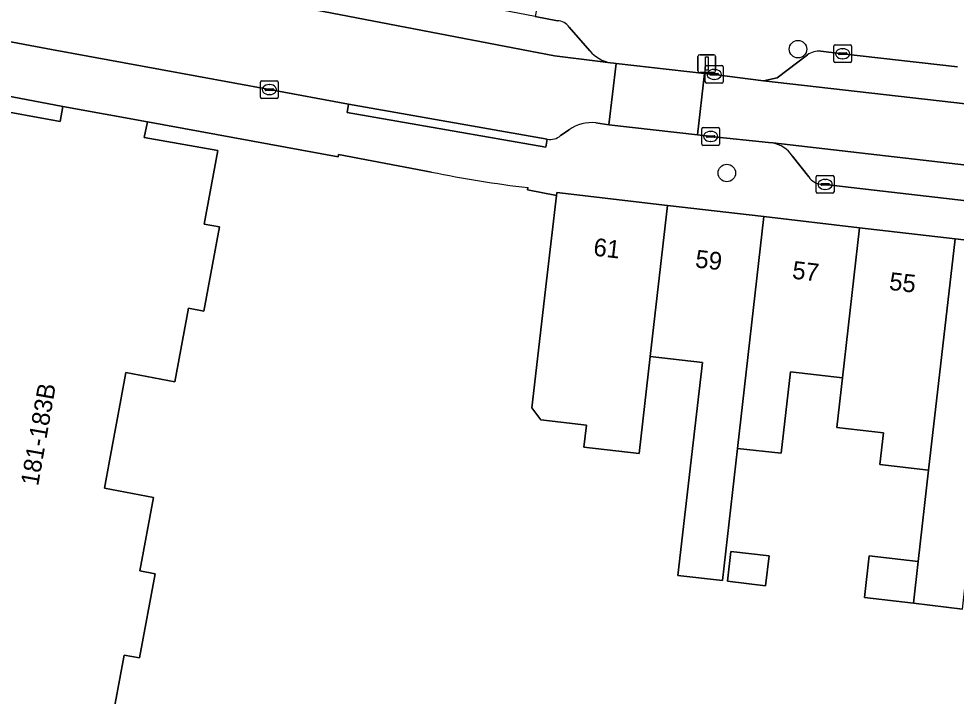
# Model space of a CAD drawing. Extents: x 161692 to 162379, y 380760 to 381678.
# Drawn here: x 161815.6 to 161868.2, y 381375.3 to 381413.4 of the extents above; entities that cross this region are included whole.
import ezdxf

# ---------------------------------------------------------------- set-up
doc = ezdxf.new("R2010")
doc.units = 0
for name, color, linetype in [('IMGEO_Boom', 7, 'Continuous'), ('IMGEO_Erf', 7, 'Continuous'), ('IMGEO_Kolk', 7, 'Continuous'), ('IMGEO_Lichtmast', 7, 'Continuous'), ('IMGEO_Pand', 7, 'Continuous'), ('IMGEO_Pand_nummerreeks', 7, 'Continuous'), ('IMGEO_Parkeervlak_open', 7, 'Continuous'), ('IMGEO_Rijbaan_lokaal_open', 7, 'Continuous'), ('IMGEO_Voetpad_open', 7, 'Continuous')]:
    doc.layers.add(name, color=color, linetype=linetype)

msp = doc.modelspace()

# ---------------------------------------------------------------- linework, layer by layer
at = {"layer": 'IMGEO_Boom'}
for centre in [(161859.346, 381411.656), (161855.347, 381404.693)]:
    msp.add_circle(centre, 0.489, dxfattribs=at)
at = {"layer": 'IMGEO_Erf'}
for points in [[(161811.849, 381375.116), (161807.713, 381375.885), (161808.483, 381380.022), (161807.616, 381380.184), (161808.502, 381384.925), (161809.373, 381384.759), (161810.128, 381388.893), (161813.521, 381388.295), (161813.802, 381389.82), (161814.434, 381393.258), (161814.71, 381394.759), (161811.313, 381395.37), (161812.095, 381399.496), (161811.249, 381399.67), (161812.131, 381404.391), (161812.981, 381404.236), (161813.753, 381408.345), (161817.88, 381407.587), (161818.037, 381408.433), (161810.056, 381409.956), (161802.946, 381371.822)], [(161838.742, 381404.745), (161833.522, 381405.73), (161833.496, 381405.606), (161822.784, 381407.574), (161822.608, 381406.697), (161826.737, 381405.956), (161825.969, 381401.82), (161826.836, 381401.659), (161825.958, 381396.932), (161825.091, 381397.093), (161824.322, 381392.957), (161821.574, 381393.468), (161821.291, 381391.945), (161820.652, 381388.503), (161820.367, 381386.967), (161823.124, 381386.454), (161822.356, 381382.319), (161823.223, 381382.158), (161822.346, 381377.43), (161821.479, 381377.591), (161820.71, 381373.455)], [(161868.586, 381380.179), (161865.833, 381380.505), (161863.082, 381380.83), (161863.352, 381383.165), (161866.101, 381382.851), (161866.688, 381387.994), (161863.948, 381388.311), (161864.154, 381390.088), (161861.527, 381390.391), (161861.846, 381393.183), (161858.92, 381393.522), (161858.391, 381388.947), (161855.945, 381389.199), (161855.097, 381381.774), (161852.593, 381382.07), (161853.455, 381389.518), (161853.978, 381394.035), (161851.041, 381394.375), (161850.418, 381388.925), (161847.31, 381389.285), (161847.452, 381390.512), (161844.888, 381390.809), (161844.388, 381391.498), (161845.214, 381398.622), (161845.77, 381403.436), (161844.152, 381403.745), (161844.173, 381403.87)]]:
    msp.add_lwpolyline(points, dxfattribs=at)
msp.add_lwpolyline([(161857.528, 381381.487), (161855.386, 381381.74), (161855.578, 381383.419), (161857.722, 381383.165)], close=True, dxfattribs=at)
msp.add_arc((161851.955, 381469.463), 66.053, 258.46107, 263.23414, dxfattribs=at)
at = {"layer": 'IMGEO_Kolk'}
for p, q in [((161861.429, 381411.9), (161862.281, 381411.9)), ((161861.354, 381410.974), (161861.354, 381411.826)), ((161861.613, 381411.394), (161861.613, 381411.406)), ((161862.051, 381411.357), (161861.653, 381411.357)), ((161861.656, 381411.443), (161862.054, 381411.443)), ((161861.842, 381411.68), (161861.867, 381411.68)), ((161862.097, 381411.406), (161862.097, 381411.394)), ((161862.355, 381411.826), (161862.355, 381410.974)), ((161862.281, 381410.9), (161861.429, 381410.9)), ((161861.865, 381411.12), (161861.84, 381411.12)), ((161854.136, 381409.813), (161854.136, 381410.665)), ((161854.211, 381410.739), (161855.063, 381410.739)), ((161854.438, 381410.282), (161854.836, 381410.282)), ((161854.624, 381410.519), (161854.649, 381410.519)), ((161855.137, 381410.665), (161855.137, 381409.813)), ((161829.139, 381408.955), (161829.139, 381409.807)), ((161829.214, 381409.881), (161830.066, 381409.881)), ((161830.14, 381409.807), (161830.14, 381408.955)), ((161854.395, 381410.233), (161854.395, 381410.245)), ((161854.833, 381410.196), (161854.435, 381410.196)), ((161854.647, 381409.959), (161854.622, 381409.959)), ((161854.879, 381410.245), (161854.879, 381410.233)), ((161829.398, 381409.375), (161829.398, 381409.387)), ((161829.836, 381409.338), (161829.438, 381409.338)), ((161829.441, 381409.424), (161829.839, 381409.424)), ((161829.627, 381409.661), (161829.652, 381409.661)), ((161829.882, 381409.387), (161829.882, 381409.375)), ((161855.063, 381409.739), (161854.211, 381409.739)), ((161830.066, 381408.881), (161829.214, 381408.881)), ((161829.65, 381409.101), (161829.625, 381409.101)), ((161853.939, 381406.322), (161853.939, 381407.174)), ((161854.014, 381407.248), (161854.866, 381407.248)), ((161854.94, 381407.174), (161854.94, 381406.322)), ((161854.198, 381406.742), (161854.198, 381406.754)), ((161854.636, 381406.705), (161854.238, 381406.705)), ((161854.241, 381406.791), (161854.639, 381406.791)), ((161854.427, 381407.028), (161854.452, 381407.028)), ((161854.682, 381406.754), (161854.682, 381406.742)), ((161854.866, 381406.248), (161854.014, 381406.248)), ((161854.45, 381406.468), (161854.425, 381406.468)), ((161860.371, 381403.627), (161860.371, 381404.479)), ((161860.446, 381404.553), (161861.298, 381404.553)), ((161861.372, 381404.479), (161861.372, 381403.627)), ((161860.63, 381404.047), (161860.63, 381404.059)), ((161861.068, 381404.01), (161860.67, 381404.01)), ((161860.673, 381404.096), (161861.071, 381404.096)), ((161860.859, 381404.333), (161860.884, 381404.333)), ((161861.114, 381404.059), (161861.114, 381404.047)), ((161861.298, 381403.553), (161860.446, 381403.553)), ((161860.882, 381403.773), (161860.857, 381403.773))]:
    msp.add_line(p, q, dxfattribs=at)
for points in [[(161861.429, 381411.9), (161862.281, 381411.9)], [(161861.354, 381410.974), (161861.354, 381411.826)], [(161862.355, 381411.826), (161862.355, 381410.974)], [(161862.281, 381410.9), (161861.429, 381410.9)], [(161854.136, 381409.813), (161854.136, 381410.665)], [(161854.211, 381410.739), (161855.063, 381410.739)], [(161855.137, 381410.665), (161855.137, 381409.813)], [(161829.139, 381408.955), (161829.139, 381409.807)], [(161829.214, 381409.881), (161830.066, 381409.881)], [(161830.14, 381409.807), (161830.14, 381408.955)], [(161855.063, 381409.739), (161854.211, 381409.739)], [(161830.066, 381408.881), (161829.214, 381408.881)], [(161853.939, 381406.322), (161853.939, 381407.174)], [(161854.014, 381407.248), (161854.866, 381407.248)], [(161854.94, 381407.174), (161854.94, 381406.322)], [(161854.866, 381406.248), (161854.014, 381406.248)], [(161860.371, 381403.627), (161860.371, 381404.479)], [(161860.446, 381404.553), (161861.298, 381404.553)], [(161861.372, 381404.479), (161861.372, 381403.627)], [(161861.298, 381403.553), (161860.446, 381403.553)]]:
    msp.add_lwpolyline(points, dxfattribs=at)
for centre, radius, start, end in [((161861.431, 381411.824), 0.0765, 91.552, 178.448), ((161861.431, 381411.824), 0.0765, 91.552, 178.448), ((161862.279, 381411.824), 0.0765, 1.552, 88.448), ((161862.279, 381411.824), 0.0765, 1.552, 88.448), ((161861.653, 381411.403), 0.0403, 85.8775, 175.7526), ((161861.65, 381411.393), 0.0366, 178.938, 274.7102), ((161862.054, 381411.4), 0.043, 264.8664, 352.4533), ((161862.058, 381411.405), 0.0386, 1.7309, 96.639), ((161861.431, 381410.976), 0.0765, 181.552, 268.448), ((161861.431, 381410.976), 0.0765, 181.552, 268.448), ((161862.279, 381410.976), 0.0765, 271.552, 358.448), ((161862.279, 381410.976), 0.0765, 271.552, 358.448), ((161854.213, 381410.663), 0.0765, 91.552, 178.448), ((161854.213, 381410.663), 0.0765, 91.552, 178.448), ((161854.435, 381410.242), 0.0403, 85.8775, 175.7526), ((161854.84, 381410.244), 0.0386, 1.7309, 96.639), ((161855.061, 381410.663), 0.0765, 1.552, 88.448), ((161855.061, 381410.663), 0.0765, 1.552, 88.448), ((161829.216, 381409.805), 0.0765, 91.552, 178.448), ((161829.216, 381409.805), 0.0765, 91.552, 178.448), ((161830.064, 381409.805), 0.0765, 1.552, 88.448), ((161830.064, 381409.805), 0.0765, 1.552, 88.448), ((161854.213, 381409.815), 0.0765, 181.552, 268.448), ((161854.213, 381409.815), 0.0765, 181.552, 268.448), ((161854.432, 381410.232), 0.0366, 178.938, 274.7102), ((161854.836, 381410.239), 0.043, 264.8664, 352.4533), ((161855.061, 381409.815), 0.0765, 271.552, 358.448), ((161855.061, 381409.815), 0.0765, 271.552, 358.448), ((161829.438, 381409.384), 0.0403, 85.8775, 175.7526), ((161829.435, 381409.374), 0.0366, 178.938, 274.7102), ((161829.839, 381409.381), 0.043, 264.8664, 352.4533), ((161829.843, 381409.386), 0.0386, 1.7309, 96.639), ((161829.216, 381408.957), 0.0765, 181.552, 268.448), ((161829.216, 381408.957), 0.0765, 181.552, 268.448), ((161830.064, 381408.957), 0.0765, 271.552, 358.448), ((161830.064, 381408.957), 0.0765, 271.552, 358.448), ((161854.016, 381407.172), 0.0765, 91.552, 178.448), ((161854.016, 381407.172), 0.0765, 91.552, 178.448), ((161854.864, 381407.172), 0.0765, 1.552, 88.448), ((161854.864, 381407.172), 0.0765, 1.552, 88.448), ((161854.238, 381406.751), 0.0403, 85.8775, 175.7526), ((161854.235, 381406.741), 0.0366, 178.938, 274.7102), ((161854.639, 381406.748), 0.043, 264.8664, 352.4533), ((161854.643, 381406.753), 0.0386, 1.7309, 96.639), ((161854.016, 381406.324), 0.0765, 181.552, 268.448), ((161854.016, 381406.324), 0.0765, 181.552, 268.448), ((161854.864, 381406.324), 0.0765, 271.552, 358.448), ((161854.864, 381406.324), 0.0765, 271.552, 358.448), ((161860.448, 381404.477), 0.0765, 91.552, 178.448), ((161860.448, 381404.477), 0.0765, 91.552, 178.448), ((161861.296, 381404.477), 0.0765, 1.552, 88.448), ((161861.296, 381404.477), 0.0765, 1.552, 88.448), ((161860.67, 381404.056), 0.0403, 85.8775, 175.7526), ((161860.667, 381404.046), 0.0366, 178.938, 274.7102), ((161861.071, 381404.053), 0.043, 264.8664, 352.4533), ((161861.075, 381404.058), 0.0386, 1.7309, 96.639), ((161860.448, 381403.629), 0.0765, 181.552, 268.448), ((161860.448, 381403.629), 0.0765, 181.552, 268.448), ((161861.296, 381403.629), 0.0765, 271.552, 358.448), ((161861.296, 381403.629), 0.0765, 271.552, 358.448)]:
    msp.add_arc(centre, radius, start, end, dxfattribs=at)
for centre, major_axis, ratio, start_param, end_param in [((161861.841, 381411.4), (-0.387, 0.002), 0.722429, 4.712389, 7.853982), ((161861.866, 381411.4), (-0.39, 0.002), 0.717154, 1.570796, 4.712389), ((161854.623, 381410.239), (-0.387, 0.002), 0.722429, 4.712389, 7.853982), ((161854.648, 381410.239), (-0.39, 0.002), 0.717154, 1.570796, 4.712389), ((161829.626, 381409.381), (-0.387, 0.002), 0.722429, 4.712389, 7.853982), ((161829.651, 381409.381), (-0.39, 0.002), 0.717154, 1.570796, 4.712389), ((161854.426, 381406.748), (-0.387, 0.002), 0.722429, 4.712389, 7.853982), ((161854.451, 381406.748), (-0.39, 0.002), 0.717154, 1.570796, 4.712389), ((161860.858, 381404.053), (-0.387, 0.002), 0.722429, 4.712389, 7.853982), ((161860.883, 381404.053), (-0.39, 0.002), 0.717154, 1.570796, 4.712389)]:
    msp.add_ellipse(centre, major_axis=major_axis, ratio=ratio, start_param=start_param, end_param=end_param, dxfattribs=at)
at = {"layer": 'IMGEO_Lichtmast'}
for p, q in [((161853.823, 381411.342), (161854.613, 381411.342)), ((161854.613, 381411.342), (161853.823, 381411.342)), ((161853.723, 381410.442), (161853.723, 381411.242)), ((161853.723, 381411.242), (161853.723, 381410.442)), ((161854.713, 381411.242), (161854.713, 381410.442)), ((161854.713, 381410.442), (161854.713, 381411.242)), ((161854.613, 381410.342), (161853.823, 381410.342)), ((161853.823, 381410.342), (161854.613, 381410.342))]:
    msp.add_line(p, q, dxfattribs=at)
msp.add_lwpolyline([(161854.143, 381411.217), (161854.293, 381411.217), (161854.293, 381410.467), (161854.143, 381410.467), (161854.143, 381411.217)], dxfattribs=at)
for centre, start, end in [((161853.823, 381411.242), 90, 180), ((161853.823, 381411.242), 90, 180), ((161854.613, 381411.242), 0, 90), ((161854.613, 381411.242), 360, 90), ((161853.823, 381410.442), 180, 270), ((161853.823, 381410.442), 180, 270), ((161854.613, 381410.442), 270, 0), ((161854.613, 381410.442), 270, 0)]:
    msp.add_arc(centre, 0.1, start, end, dxfattribs=at)
at = {"layer": 'IMGEO_Pand'}
msp.add_lwpolyline([(161820.71, 381373.455), (161821.479, 381377.591), (161822.346, 381377.43), (161823.223, 381382.158), (161822.356, 381382.319), (161823.124, 381386.454), (161820.367, 381386.967), (161820.652, 381388.503), (161821.291, 381391.945), (161821.574, 381393.468), (161824.322, 381392.957), (161825.091, 381397.093), (161825.958, 381396.932), (161826.836, 381401.659), (161825.969, 381401.82), (161826.737, 381405.956), (161822.608, 381406.697), (161822.784, 381407.574), (161818.037, 381408.433), (161817.88, 381407.587), (161813.753, 381408.345)], dxfattribs=at)
for points in [[(161852.011, 381402.868), (161845.79, 381403.588), (161845.77, 381403.436), (161845.214, 381398.622), (161844.388, 381391.498), (161844.888, 381390.809), (161847.452, 381390.512), (161847.31, 381389.285), (161850.418, 381388.925), (161851.041, 381394.375)], [(161857.434, 381402.241), (161852.011, 381402.868), (161851.041, 381394.375), (161853.978, 381394.035), (161853.455, 381389.518), (161852.593, 381382.07), (161855.097, 381381.774), (161855.945, 381389.199)], [(161862.809, 381401.619), (161857.434, 381402.241), (161855.945, 381389.199), (161858.391, 381388.947), (161858.92, 381393.522), (161861.846, 381393.183)], [(161868.173, 381400.998), (161862.809, 381401.619), (161861.846, 381393.183), (161861.527, 381390.391), (161864.154, 381390.088), (161863.948, 381388.311), (161866.688, 381387.994)], [(161869.978, 381392.201), (161872.88, 381391.865), (161873.848, 381400.341), (161868.173, 381400.998), (161866.688, 381387.994), (161866.101, 381382.851), (161865.833, 381380.505), (161868.586, 381380.179), (161868.879, 381382.71), (161869.454, 381387.674)], [(161855.386, 381381.74), (161857.528, 381381.487), (161857.722, 381383.165), (161855.578, 381383.419)], [(161866.101, 381382.851), (161863.352, 381383.165), (161863.082, 381380.83), (161865.833, 381380.505)]]:
    msp.add_lwpolyline(points, close=True, dxfattribs=at)
at = {"layer": 'IMGEO_Parkeervlak_open'}
for points in [[(161845.833, 381413.244), (161844.576, 381413.488), (161840.875, 381414.205), (161835.737, 381415.201), (161817.204, 381418.777), (161816.017, 381419.015)], [(161812.592, 381417.613), (161814.615, 381417.26), (161845.662, 381411.282), (161848.088, 381410.977), (161848.818, 381410.894)], [(161847.642, 381411.568), (161846.482, 381412.89)], [(161859.876, 381411.344), (161858.18, 381410.038), (161857.4, 381409.877), (161895.242, 381405.574)], [(161868.306, 381410.664), (161861.855, 381411.4), (161860.627, 381411.544)], [(161901.631, 381401.358), (161900.802, 381401.436), (161857.93, 381406.381)], [(161859.023, 381405.66), (161859.957, 381404.474)], [(161860.634, 381404.069), (161860.872, 381404.054), (161870.275, 381402.964)]]:
    msp.add_lwpolyline(points, dxfattribs=at)
for centre, radius, start, end in [((161845.846, 381412.496), 0.748, 31.7593, 91.0197), ((161849.127, 381412.795), 1.926, 219.5813, 260.7821), ((161860.562, 381410.277), 1.268, 87.0691, 122.7557), ((161857.614, 381404.713), 1.698, 33.904, 79.2741), ((161860.692, 381404.935), 0.868, 212.0723, 266.1496)]:
    msp.add_arc(centre, radius, start, end, dxfattribs=at)
at = {"layer": 'IMGEO_Rijbaan_lokaal_open'}
for points in [[(161847.979, 381407.521), (161848.716, 381407.41), (161849.12, 381410.855), (161848.997, 381410.874), (161848.818, 381410.894), (161848.088, 381410.977), (161845.662, 381411.282), (161814.615, 381417.26), (161812.592, 381417.613), (161811.543, 381417.796)], [(161810.39, 381412.848), (161811.187, 381412.793), (161817.386, 381411.635), (161829.641, 381409.382), (161834.085, 381408.571), (161845.256, 381406.597)], [(161846.002, 381406.798), (161846.491, 381407.125)]]:
    msp.add_lwpolyline(points, dxfattribs=at)
for points in [[(161853.694, 381406.835), (161854.089, 381410.284), (161849.12, 381410.855), (161848.716, 381407.41)], [(161895.242, 381405.574), (161857.4, 381409.877), (161854.636, 381410.238), (161854.089, 381410.284), (161853.694, 381406.835), (161854.44, 381406.749), (161857.687, 381406.409), (161857.93, 381406.381), (161900.802, 381401.436), (161901.191, 381404.882)]]:
    msp.add_lwpolyline(points, close=True, dxfattribs=at)
for centre, radius, start, end in [((161847.789, 381405.241), 2.288, 85.2418, 124.5635), ((161845.432, 381407.43), 0.852, 258.1022, 312.0568)]:
    msp.add_arc(centre, radius, start, end, dxfattribs=at)
at = {"layer": 'IMGEO_Voetpad_open'}
for points in [[(161816.017, 381419.015), (161817.204, 381418.777), (161835.737, 381415.201), (161840.875, 381414.205), (161840.974, 381414.708), (161844.673, 381413.982), (161844.576, 381413.488), (161845.833, 381413.244)], [(161845.256, 381406.597), (161845.177, 381406.147), (161834.002, 381408.096), (161834.085, 381408.571), (161829.641, 381409.382), (161817.386, 381411.635), (161811.187, 381412.793), (161810.39, 381412.848), (161810.056, 381409.956), (161818.037, 381408.433), (161822.784, 381407.574), (161833.496, 381405.606), (161833.522, 381405.73), (161838.742, 381404.745)], [(161846.482, 381412.89), (161847.642, 381411.568)], [(161848.818, 381410.894), (161848.997, 381410.874), (161849.12, 381410.855), (161854.089, 381410.284), (161854.636, 381410.238), (161857.4, 381409.877), (161858.18, 381410.038), (161859.876, 381411.344)], [(161860.627, 381411.544), (161861.855, 381411.4), (161868.306, 381410.664)], [(161846.491, 381407.125), (161846.002, 381406.798)], [(161857.93, 381406.381), (161857.687, 381406.409), (161854.44, 381406.749), (161853.694, 381406.835), (161848.716, 381407.41), (161847.979, 381407.521)], [(161859.957, 381404.474), (161859.023, 381405.66)], [(161870.275, 381402.964), (161860.872, 381404.054), (161860.634, 381404.069)], [(161844.173, 381403.87), (161844.152, 381403.745), (161845.77, 381403.436), (161845.79, 381403.588), (161852.011, 381402.868), (161857.434, 381402.241), (161862.809, 381401.619), (161868.173, 381400.998), (161873.848, 381400.341)]]:
    msp.add_lwpolyline(points, dxfattribs=at)
msp.add_lwpolyline([(161834.085, 381408.571), (161834.002, 381408.096), (161845.177, 381406.147), (161845.256, 381406.597)], close=True, dxfattribs=at)
for centre, radius, start, end in [((161845.846, 381412.496), 0.748, 31.7593, 91.0197), ((161849.127, 381412.795), 1.926, 219.5813, 260.7821), ((161860.562, 381410.277), 1.268, 87.0691, 122.7557), ((161847.789, 381405.241), 2.288, 85.2418, 124.5635), ((161845.432, 381407.43), 0.852, 258.1022, 312.0568), ((161857.614, 381404.713), 1.698, 33.904, 79.2741), ((161851.955, 381469.463), 66.053, 258.46107, 263.23414), ((161860.692, 381404.935), 0.868, 212.0723, 266.1496)]:
    msp.add_arc(centre, radius, start, end, dxfattribs=at)

# ---------------------------------------------------------------- texts
at = {"layer": 'IMGEO_Pand_nummerreeks'}
for s, rotation, p in [('61', 353.3995, (161847.814, 381400.052)), ('59', 353.3995, (161853.537, 381399.39)), ('57', 353.3995, (161858.985, 381398.76)), ('55', 353.3995, (161864.433, 381398.129)), ('181-183B', 80.0182, (161816.642, 381387.062))]:
    msp.add_text(s, height=1, rotation=rotation, dxfattribs=at).set_placement(p)

doc.saveas('drawing.dxf')
